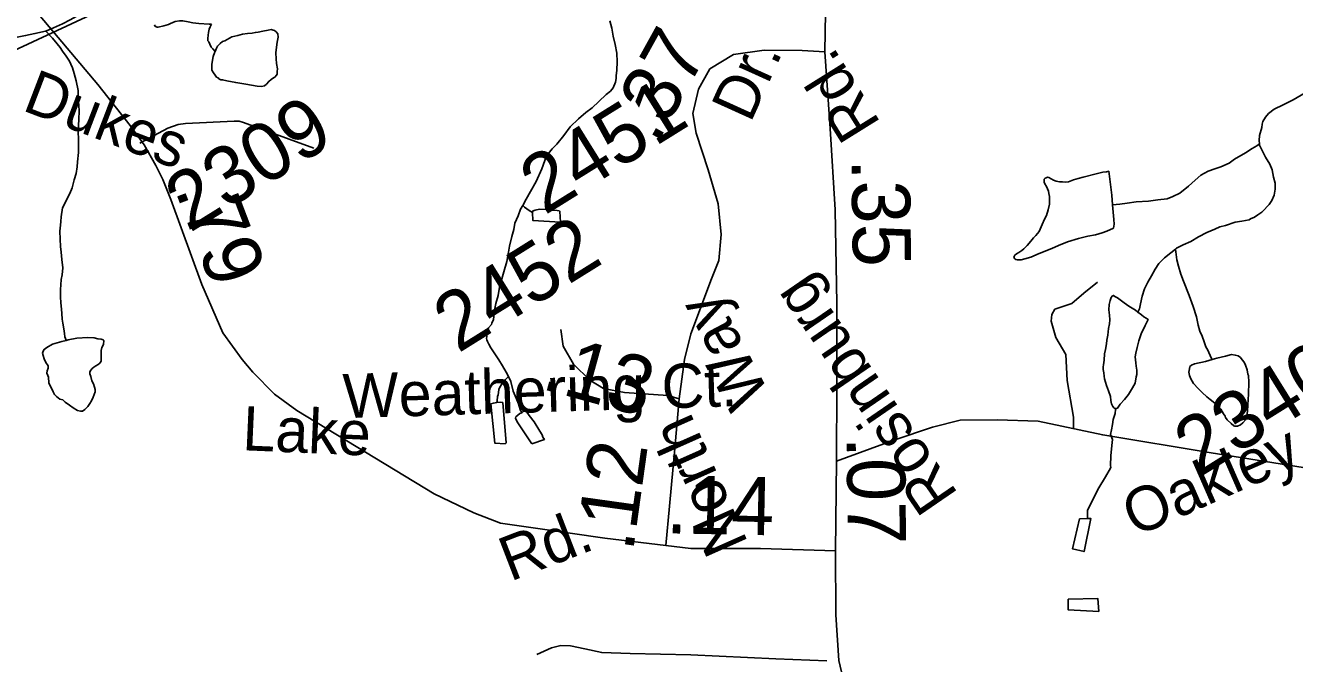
# Model space of a CAD drawing. Extents: x 2001466 to 31450019, y -30647475 to 847247.
# Drawn here: x 2202831 to 2208284, y 773223 to 775966 of the extents above; entities that cross this region are included whole.
import ezdxf

# ---------------------------------------------------------------- set-up
doc = ezdxf.new("R2010")
doc.units = 0
for name, color, linetype in [('Exist Hydrographic Misc Water Feature', 7, 'Continuous'), ('Exist Road Non-System Type 51', 7, 'Continuous'), ('Exist Road Secondary Mileage Hundredths English Label', 7, 'Continuous'), ('Exist Road Secondary Type 51 Attributed', 7, 'Continuous'), ('Exist Road Secondary Type 51 Label', 7, 'Continuous'), ('Exist Road Secondary Type 51 Number Label', 7, 'Continuous')]:
    doc.layers.add(name, color=color, linetype=linetype)

msp = doc.modelspace()

# ---------------------------------------------------------------- linework, layer by layer
at = {"layer": 'Exist Hydrographic Misc Water Feature'}
for points in [[(2203495, 776062.1), (2203112, 776011), (2202780, 775857), (2202489, 775787.6), (2202247.1, 775786), (2201981.9, 775601.2), (2201615.1, 775700.5), (2201489, 775857.4), (2201370.1, 776115.6), (2201087.1, 776160.9), (2200969, 776268.2), (2200901.1, 776519), (2200866, 776709.9)], [(2202921.7, 775942.6), (2202951.8, 775955.1), (2202991.4, 775973.1), (2203023.4, 775989.4), (2203049.2, 776003.7), (2203071.4, 776013.8), (2203093.3, 776025.9), (2203126.7, 776038.2), (2203142.7, 776042.3), (2203165.3, 776042.6), (2203193.2, 776038.4), (2203211, 776036.8)], [(2203385.3, 775967.9), (2203387.6, 775963.9), (2203393.3, 775960.2), (2203397.2, 775958), (2203401.5, 775958.2), (2203425.5, 775964.3), (2203445.6, 775970.2), (2203455.2, 775974.4), (2203475.3, 775982.8), (2203493.2, 775984.9), (2203507.1, 775984.9), (2203531.1, 775980.8), (2203551.4, 775977), (2203577, 775973.5), (2203621.3, 775971.6), (2203631.2, 775971.8)], [(2204968.3, 775191.3), (2204982.3, 775219.2), (2205001.5, 775251.6), (2205025.5, 775295.5), (2205049.5, 775349.9), (2205070.6, 775405.9), (2205094.4, 775435.9), (2205114.3, 775456.1), (2205144, 775492.5), (2205171.7, 775530.6), (2205207.6, 775564.9), (2205239.6, 775590.9), (2205267.1, 775611), (2205294.8, 775639.3), (2205326.5, 775669.4), (2205344.6, 775683.7), (2205356.3, 775697.8), (2205366.3, 775721.8), (2205370.2, 775737.9), (2205370, 775749.7), (2205372.1, 775773.7), (2205373.7, 775809.9), (2205371.7, 775846), (2205365.3, 775883.9), (2205357.1, 775919.5), (2205350.9, 775953.8), (2205342.5, 775985.5)], [(2202796.2, 775915.8), (2202832.1, 775922.1), (2202872.1, 775930.3), (2202917.6, 775940.8), (2202921.7, 775942.6)], [(2202921.7, 775942.6), (2202921.5, 775938.6), (2202935.8, 775923), (2202947.9, 775911.1), (2202968.2, 775886.9), (2202980.3, 775871.3), (2202990.6, 775855.2), (2203006.4, 775833.3), (2203020.7, 775811.7), (2203026.7, 775799.4), (2203033, 775783.4), (2203040.8, 775759.6), (2203049.2, 775727.9), (2203057.4, 775685.6), (2203059.7, 775639.9), (2203062.4, 775599.7), (2203060.3, 775559.8), (2203058.5, 775515.9), (2203058.9, 775470), (2203059.5, 775420), (2203055.8, 775380), (2203054, 775358), (2203050.1, 775329.8), (2203040.2, 775301.6), (2203032.6, 775267.9), (2203022.6, 775243.8), (2203010.9, 775221.7), (2203003.1, 775205.5), (2202991, 775181.7), (2202985.1, 775143.6), (2202983.4, 775123.6), (2202981.6, 775107.2), (2202979.9, 775081.5), (2202980.1, 775047.5), (2202982, 775015.5), (2202984.4, 774991.6), (2202988.5, 774959.7), (2202992.6, 774923.8), (2202989, 774893.6), (2202985.3, 774873.5), (2202983.2, 774851.4), (2202981.6, 774831.4), (2202981.6, 774813.5), (2202981.8, 774799.7), (2202983.8, 774773.9), (2202985.9, 774745.6), (2202988.5, 774727.7), (2202990, 774703.5), (2202992.6, 774685.7), (2202996.5, 774661.6), (2202998.8, 774641.8), (2203001.3, 774627.6), (2203003.3, 774619.6), (2203007, 774611.7)], [(2203631.2, 775971.8), (2203625.4, 775959.7), (2203621.5, 775949.7), (2203617.4, 775935.7), (2203616, 775923.7), (2203615.8, 775909.6), (2203615.8, 775899.4), (2203620.1, 775895.6), (2203624, 775885.6), (2203629.7, 775871.8), (2203636.1, 775865.6), (2203646.3, 775853.9)], [(2203646.3, 775853.9), (2203652.1, 775868), (2203656, 775875.9), (2203668.3, 775887.9), (2203677.7, 775896.2), (2203687.6, 775900), (2203717.7, 775916.5), (2203743.5, 775922.3), (2203763.4, 775928.7), (2203785.4, 775930.6), (2203805.3, 775932.9), (2203819.2, 775934.9), (2203831.5, 775937.1), (2203851.8, 775941.3), (2203873.8, 775945.3), (2203887.7, 775947.6), (2203895.5, 775945.6), (2203901.4, 775943.5), (2203909.4, 775937.5), (2203915.8, 775929.6), (2203918, 775915.4), (2203913.5, 775893.8), (2203909.8, 775871.7), (2203908, 775847.6), (2203908.4, 775821.6), (2203910.7, 775801.8), (2203914.6, 775779.7), (2203912.5, 775767.8), (2203912.7, 775755.6), (2203910.7, 775751.9), (2203902.7, 775743.8), (2203896.9, 775739.8), (2203886.9, 775733.6), (2203877, 775725.3), (2203867, 775713.5), (2203858.8, 775705.4), (2203845.2, 775703.3), (2203827.4, 775705.2), (2203778.8, 775713), (2203735.1, 775720.4), (2203696.8, 775728.2), (2203678.7, 775732.1), (2203670.7, 775732.1), (2203663, 775736.2), (2203658.9, 775740), (2203652.7, 775743.8), (2203647, 775752), (2203638.8, 775761.7), (2203632.6, 775774), (2203632.6, 775783.7), (2203632.8, 775797.9), (2203634.7, 775815.9), (2203638.6, 775831.9), (2203644.1, 775847.7), (2203646.3, 775853.9)], [(2208133.3, 775457.3), (2208131.5, 775470.9), (2208132.9, 775493), (2208142.9, 775527.2), (2208144.8, 775541.1), (2208148.5, 775553.1), (2208158.7, 775571.1), (2208172.5, 775587.2), (2208196.2, 775605.5), (2208235.8, 775623.9), (2208277.9, 775646), (2208329.7, 775676.7)], [(2207501.5, 775194.8), (2207533.3, 775196.9), (2207565.5, 775201.4), (2207603, 775207.5), (2207657, 775209.9), (2207696.7, 775216.1), (2207736.9, 775220.6), (2207760.7, 775230.8), (2207790.9, 775244.9), (2207828.4, 775274.9), (2207856.7, 775301.1), (2207882.1, 775321.6), (2207912.5, 775339.7), (2207942.2, 775349.8), (2207968, 775358.1), (2208003.5, 775374.2), (2208025.6, 775390.3), (2208073.4, 775418.8), (2208101.5, 775436.9), (2208121.4, 775448.9), (2208133.3, 775457.3)], [(2207772.4, 775004.7), (2207776.5, 775008.9), (2207806, 775023.1), (2207838.2, 775037.3), (2207872.1, 775057.4), (2207907.9, 775075.5), (2207941.8, 775089.9), (2207963.7, 775099.9), (2207987.7, 775106), (2208029.7, 775120.4), (2208057.6, 775124.7), (2208089.2, 775130.9), (2208095.4, 775135.2), (2208111.8, 775141.2), (2208126.9, 775151.1), (2208143.1, 775163.3), (2208155.2, 775175.2), (2208166.9, 775187.3), (2208174.7, 775195.4), (2208187, 775213.4), (2208196.7, 775235.5), (2208200.8, 775261.7), (2208200.8, 775287.6), (2208194, 775313.8), (2208187.8, 775345.6), (2208177.8, 775369.4), (2208159.7, 775399.3), (2208133.1, 775451.2), (2208133.3, 775457.3)], [(2207501.5, 775194.8), (2207507.9, 775131), (2207509.7, 775110.9), (2207506, 775094.8), (2207478, 775080.8), (2207458.1, 775074.4), (2207428.3, 775066.4), (2207396.3, 775060.3), (2207356.4, 775050.1), (2207308.4, 775035.4), (2207270.4, 775019.2), (2207240.7, 775007.1), (2207187, 774984.8), (2207150.9, 774970.4), (2207125.1, 774962.1), (2207109.1, 774958), (2207098.8, 774958.3), (2207093.3, 774958), (2207086.7, 774960.2), (2207082.8, 774962), (2207078.7, 774967.8), (2207078.9, 774971.9), (2207083, 774978.1), (2207089.2, 774984.1), (2207099, 774989.9), (2207112.8, 774998), (2207120.7, 775006.1), (2207134.7, 775020.3), (2207150.5, 775038.6), (2207162.6, 775052.6), (2207172.2, 775062.5), (2207186.4, 775080.6), (2207199.9, 775110.6), (2207209.9, 775133), (2207217.7, 775148.9), (2207225.5, 775172.8), (2207231.7, 775197.1), (2207231.1, 775217), (2207231.3, 775230.8), (2207229, 775242.9), (2207227, 775253), (2207223.1, 775262.9), (2207218.8, 775272.9), (2207211, 775284.6), (2207208.9, 775292.6), (2207208.5, 775298.7), (2207208.7, 775304.8), (2207212.4, 775308.7), (2207216.5, 775310.9), (2207222.5, 775312.9), (2207228.4, 775312.8), (2207238.4, 775306.8), (2207248.5, 775301.2), (2207260.6, 775297), (2207274.7, 775293.2), (2207286.8, 775293.4), (2207298.7, 775291.6), (2207312.7, 775293.6), (2207334.4, 775301.6), (2207354.7, 775307.9), (2207376.4, 775314), (2207432.4, 775328.2), (2207460.1, 775334.6), (2207476.3, 775336.6), (2207485.9, 775338.8), (2207499.1, 775236.6), (2207501.5, 775194.8)], [(2204907.2, 774457), (2204897, 774475.1), (2204880.8, 774502.7), (2204865.2, 774528.6), (2204830.5, 774580.5), (2204822.5, 774596.3), (2204816.2, 774606.6), (2204814.3, 774614.2), (2204812.5, 774620.1), (2204814.1, 774628.4), (2204814.3, 774636.5), (2204813.9, 774642.2), (2204816.2, 774650.4), (2204817.8, 774658.3), (2204821.7, 774666.6), (2204834, 774680.6), (2204835.6, 774686.4), (2204841.8, 774702.5), (2204847.5, 774742.6), (2204853.1, 774770.6), (2204863.1, 774804.8), (2204868.7, 774840.9), (2204880.6, 774886.9), (2204886.5, 774906.7), (2204900.2, 774950.9), (2204907.6, 774990.8), (2204911.5, 775016.9), (2204921.2, 775058.9), (2204929.2, 775088.9), (2204934.7, 775115.2), (2204948.6, 775147.2), (2204958.3, 775175.4), (2204968.3, 775191.3)], [(2204968.3, 775191.3), (2204976.1, 775185.3), (2204986.4, 775177.3), (2205000.3, 775167.4), (2205010.4, 775161.4)], [(2205010.4, 775161.4), (2205010.6, 775167.5), (2205022.2, 775171.8), (2205040.3, 775175.6), (2205082.1, 775174.1), (2205096.3, 775172), (2205116, 775170.2), (2205124.2, 775168.2), (2205128.1, 775166.3), (2205130.7, 775120.6), (2205010.8, 775127.7), (2205010.4, 775161.4)], [(2207610.4, 774733.8), (2207618.4, 774747.6), (2207622.5, 774769.7), (2207629.9, 774801.9), (2207639.9, 774834), (2207653.5, 774862), (2207669.3, 774890), (2207685.3, 774918), (2207700.8, 774942.4), (2207724.8, 774966.4), (2207752.3, 774988.6), (2207772.4, 775004.7)], [(2207929.7, 774529.8), (2207927.8, 774534.2), (2207915.5, 774559.9), (2207911.2, 774569.9), (2207903.4, 774583.7), (2207895.2, 774605.6), (2207886.8, 774629.6), (2207877, 774651.8), (2207870.6, 774677.5), (2207862.6, 774713.6), (2207848.3, 774757.5), (2207831.5, 774805.5), (2207807.3, 774867.1), (2207795.4, 774896.9), (2207784.9, 774931), (2207778.8, 774958.7), (2207774.9, 774980.8), (2207772.4, 775004.7)], [(2207515.3, 774319.4), (2207509.5, 774321.1), (2207503.4, 774327.3), (2207497.2, 774339.2), (2207495, 774353.3), (2207492.7, 774371), (2207484.9, 774395), (2207476.9, 774418.9), (2207468.3, 774447), (2207466.7, 774459), (2207464.2, 774472.7), (2207462.4, 774486.8), (2207462.2, 774499), (2207464, 774506.8), (2207466.1, 774526.8), (2207467.7, 774555), (2207471.6, 774573), (2207475.5, 774596.8), (2207477.3, 774612.7), (2207481.4, 774634.8), (2207484.7, 774662.7), (2207489, 774682.8), (2207490.7, 774700.8), (2207488.6, 774721), (2207486.6, 774742.8), (2207488, 774766.9), (2207492.5, 774782.8), (2207496, 774796.9), (2207500.1, 774802.8), (2207506, 774805.1), (2207512, 774801), (2207523.9, 774795.1), (2207552.2, 774773.5), (2207572.3, 774759.5), (2207600.8, 774741.8), (2207610.4, 774733.8)], [(2207610.4, 774733.8), (2207626.4, 774721.7), (2207636.5, 774714), (2207646.5, 774708), (2207654.5, 774702), (2207652.7, 774696.2), (2207642.8, 774675.7), (2207625, 774639.9), (2207614.9, 774609.8), (2207607.7, 774581.7), (2207601.6, 774557.8), (2207599.8, 774541.9), (2207601.8, 774515.7), (2207604.3, 774501.9), (2207606.3, 774483.7), (2207606.3, 774465.9), (2207604.1, 774455.7), (2207598.7, 774427.7), (2207588.5, 774407.7), (2207571, 774379.5), (2207553, 774357.5), (2207535.2, 774337.5), (2207523.1, 774321.4), (2207519, 774319.2), (2207515.3, 774319.4)], [(2203007, 774611.7), (2203015, 774613.8), (2203052.9, 774622.2), (2203099.3, 774624.6), (2203127, 774622.8), (2203142.9, 774618.8), (2203157.1, 774617.1), (2203165.3, 774615), (2203168.8, 774610.9), (2203166.9, 774594.9), (2203159.1, 774581.1), (2203157.1, 774568.8), (2203157.3, 774557), (2203157.3, 774536.7), (2203157.5, 774522.9), (2203151.6, 774514.8), (2203143.8, 774508.7), (2203133.9, 774502.9), (2203125.5, 774496.9), (2203117.7, 774490.7), (2203111.8, 774484.8), (2203108.1, 774476.4), (2203108.1, 774468.7), (2203112.2, 774456.7), (2203116.3, 774438.7), (2203124.3, 774424.9), (2203128.4, 774410.9), (2203130.4, 774400.8), (2203130.4, 774390.7), (2203123.1, 774368.7), (2203114.9, 774352.8), (2203108.5, 774340.8), (2203098.9, 774328.5), (2203092.9, 774320.5), (2203087.2, 774314.4), (2203076.7, 774308.3), (2203068.7, 774308.3), (2203055, 774310.4), (2203036.9, 774322), (2203020.7, 774334.2), (2203002.7, 774345.9), (2202992.8, 774355.9), (2202978.7, 774359.7), (2202965, 774371.5), (2202957, 774379.6), (2202950.4, 774391.5), (2202932.2, 774429.5), (2202930.1, 774453.4), (2202928, 774461.4), (2202923.7, 774471.4), (2202924.2, 774481.5), (2202929.5, 774493.2), (2202929.7, 774497.3), (2202929.5, 774503.4), (2202919.8, 774517.4), (2202911.4, 774533.3), (2202907.5, 774547.3), (2202905.3, 774557.3), (2202907.5, 774565.1), (2202911.4, 774573.1), (2202923.3, 774581.4), (2202947.3, 774595.6), (2202987.3, 774607.8), (2203007, 774611.7)], [(2207929.7, 774529.8), (2207901.6, 774521.9), (2207854, 774511.6), (2207841.9, 774505.4), (2207834.1, 774499.2), (2207832.1, 774489.4), (2207830, 774475.5), (2207832.5, 774461.3), (2207838.2, 774447.5), (2207850.5, 774427.4), (2207870.4, 774405.7), (2207886.8, 774387.8), (2207906.9, 774369.8), (2207921.1, 774357.9), (2207941, 774342.3), (2207949, 774336.2), (2207967.2, 774316.4), (2207979.3, 774296.4), (2207985.7, 774286.5), (2207987.7, 774280.5), (2207995.3, 774270.8), (2208011.3, 774254.6), (2208023.8, 774244.6), (2208027.7, 774242.8), (2208032, 774243), (2208039.6, 774243), (2208051.7, 774248.9), (2208061.5, 774257.2), (2208073.6, 774271.2), (2208079.2, 774289), (2208081.4, 774307.3), (2208083.1, 774335.1), (2208086.8, 774381.1), (2208088.2, 774433.2), (2208086.1, 774461.2), (2208083.7, 774467.2), (2208080, 774485.2), (2208073.4, 774505.2), (2208067.7, 774519.1), (2208059.5, 774528.8), (2208051.9, 774538.9), (2208041.4, 774545), (2208029.7, 774548.8), (2208013.5, 774550.8), (2207987.3, 774544.6), (2207949.8, 774536.1), (2207929.7, 774529.8)], [(2204907.2, 774457), (2204901.5, 774450.9), (2204893.3, 774442.8), (2204879.7, 774427), (2204869.7, 774410.7), (2204866, 774400.7), (2204863.9, 774388.8), (2204861.9, 774378.6), (2204860.1, 774370.7), (2204858, 774352.8), (2204856.2, 774345)], [(2204907.2, 774457), (2204917.5, 774435.1), (2204927.7, 774393.4), (2204935.7, 774373.1), (2204950.1, 774339.3), (2204952.1, 774329.3), (2204958.1, 774311.3), (2204962.8, 774305.4), (2204964.6, 774301.4)], [(2204893.3, 774167), (2204848.2, 774171), (2204830.5, 774338.7), (2204842.2, 774342.6), (2204856.2, 774345)], [(2204856.2, 774345), (2204872.4, 774347), (2204882.2, 774345.1), (2204897, 774171.3), (2204893.3, 774167)], [(2205007.3, 774167.6), (2204944.7, 774261.4), (2204936.3, 774277.3), (2204938.6, 774283.4), (2204956.2, 774297.4), (2204964.6, 774301.4)], [(2204964.6, 774301.4), (2204970.4, 774305.8), (2204980.2, 774311.6), (2204982.7, 774307.6), (2204996.2, 774289.7), (2205016.7, 774261.9), (2205041.1, 774222.1), (2205051.2, 774206), (2205055.1, 774196.1), (2205061.4, 774186.2), (2205007.3, 774167.6)], [(2207502.1, 774185.5), (2207493.9, 774207.8), (2207497.8, 774228.3), (2207501.7, 774250.9), (2207505.4, 774271.4), (2207513.6, 774297.3), (2207515.3, 774315.3), (2207515.3, 774319.4)], [(2207394.5, 773846.8), (2207394.5, 773874.8), (2207394.1, 773880.9), (2207416, 773925.1), (2207443.7, 773978.9), (2207471.4, 774025.4), (2207492.9, 774063.5), (2207495, 774067.3), (2207492.9, 774073.3), (2207494.8, 774117.2), (2207500.3, 774173.6), (2207502.1, 774185.5)], [(2207394.5, 773846.8), (2207360.5, 773844.6), (2207329.5, 773716.6), (2207379.7, 773704.6), (2207408.4, 773846.7), (2207394.5, 773846.8)], [(2207310.8, 773500.4), (2207438.8, 773503.4), (2207443.1, 773447.5), (2207311.2, 773454.5), (2207310.8, 773500.4)]]:
    msp.add_lwpolyline(points, dxfattribs=at)
at = {"layer": 'Exist Road Non-System Type 51'}
for points in [[(2204070.9, 775437.8), (2203768.9, 775547.9), (2203749.5, 775554.4), (2203727.9, 775554.4), (2203518.6, 775543.6), (2203488.4, 775539.3), (2203443.1, 775524.2), (2203323.1, 775459.5)], [(2207437.7, 774862.9), (2207379.2, 774814.8), (2207326.7, 774771.3), (2207254.6, 774745.7), (2207241.1, 774723.2), (2207238.1, 774694.7), (2207259.1, 774624.1), (2207301.1, 774552), (2207307.1, 774439.3), (2207334.2, 774281.6), (2207334.2, 774232.3)], [(2206275.2, 773234.4), (2206056.2, 773244), (2205691, 773260.7), (2205429.1, 773266), (2205307.3, 773270.5), (2205235.6, 773286), (2205173.9, 773299.3), (2205131.9, 773300.1), (2205091.7, 773291), (2205029.2, 773262.3)]]:
    msp.add_lwpolyline(points, dxfattribs=at)
at = {"layer": 'Exist Road Secondary Type 51 Attributed'}
for points in [[(2206311.2, 776583.8), (2206294.3, 776366.3), (2206270.2, 776104.1), (2206266.5, 775852.8)], [(2205583.2, 773730.3), (2205320.6, 773761.7), (2205023.4, 773805.7), (2204872.7, 773826.6), (2204757.6, 773870.6), (2204588.1, 773952.3), (2203997.7, 774311.4), (2203900.9, 774380.5), (2203808.2, 774475.3), (2203762.7, 774530.6), (2203679.8, 774645.2), (2203589, 774852.5), (2203456.8, 775217.9), (2203421.2, 775302.9), (2203391.6, 775364.1), (2203342.3, 775453), (2203281.1, 775535.9), (2203142.9, 775711.7), (2202661.2, 776282.5), (2202589.7, 776361.1)], [(2206266.5, 775852.8), (2206169.2, 775858.1), (2206004.9, 775859.1), (2205873.6, 775840.3), (2205772.1, 775778.5), (2205723.9, 775691.6), (2205698.8, 775587.9), (2205713, 775503.1), (2205765.3, 775345), (2205807.1, 775199.4), (2205821.3, 775067.5), (2205810.8, 774955.4), (2205778.4, 774876.9), (2205689.9, 774640.3), (2205662.7, 774529.3), (2205640.8, 774360.7)], [(2206266.5, 775852.8), (2206289.5, 775523), (2206310.4, 775173.2), (2206317.8, 774771.1), (2206317.8, 774419.3), (2206316.7, 774092.6)], [(2205640.8, 774360.7), (2205591.1, 774375.3), (2205405.8, 774387.9), (2205314.8, 774405.7), (2205256.2, 774441.3), (2205186.1, 774510.4), (2205142.2, 774587.9), (2205131.7, 774659.1)], [(2205640.8, 774360.7), (2205621.9, 774147.1), (2205598.9, 773899.9), (2205583.2, 773730.3)], [(2206316.7, 774092.6), (2206562.6, 774182.7), (2206728, 774239.2), (2206847.2, 774268.5), (2207006.3, 774270.6), (2207182.1, 774264.3), (2207460.4, 774205.7), (2207926.1, 774128.2), (2208321.6, 774065.4), (2208564.4, 773996.3), (2208696.2, 773941.8), (2208844.8, 773847.6), (2208991.3, 773721.9), (2209118.9, 773615.1), (2209316.7, 773502), (2209701.8, 773313.5), (2210170.6, 773093.6), (2210448.9, 772955.4), (2210763.9, 772773.2), (2211159.4, 772545), (2211345.7, 772431.9), (2211496.3, 772291.5), (2211626.6, 772153.7)], [(2206316.7, 774092.6), (2206311.5, 773707.3)], [(2206311.5, 773707.3), (2205989.2, 773717.7), (2205689.9, 773717.7), (2205583.2, 773730.3)], [(2206311.5, 773707.3), (2206313.6, 773432.9), (2206326.1, 773236.1), (2206362.8, 773079), (2206444.4, 772930.3), (2206597.2, 772704.1), (2206897.5, 772255.9), (2207035.6, 772048.6), (2207123.5, 771887.4), (2207335.9, 771424.5), (2207461.5, 771206.7), (2207690.6, 770875.8), (2207885.3, 770586.8), (2208018.9, 770370.5)]]:
    msp.add_lwpolyline(points, dxfattribs=at)

# ---------------------------------------------------------------- texts
at = {"layer": 'Exist Road Secondary Mileage Hundredths English Label'}
for s, rotation, p in [('.37', 61.0436, (2205544, 775451)), ('.35', 270.8764, (2206380.3, 775391.3)), ('.79', 290.8459, (2203472.7, 775259.4)), ('.13', 344.5904, (2205041.9, 774405.5)), ('.12', 82.0476, (2205441.7, 773700)), ('.07', 270.695, (2206359.8, 774198.2)), ('.14', 358.8811, (2205582, 773783.1))]:
    msp.add_text(s, height=250, rotation=rotation, dxfattribs=at).set_placement(p)
at = {"layer": 'Exist Road Secondary Type 51 Label'}
for s, rotation, p in [('Dr.', 65.6204, (2205946.3, 775542.9)), ('Rd.', 121.918, (2206509, 775543.8)), ('Dukes', 339.0593, (2202812.6, 775602.7)), ('Rosinburg', 124.491, (2206842.2, 773950.5)), ('Way', 117.7011, (2206030.8, 774381.4)), ('Weathering Ct.', 1.76, (2204198.1, 774277.5)), ('Lake', 357.5218, (2203761.2, 774140.2)), ('North', 113.9656, (2205938.3, 773740.4)), ('Oakley', 23.6557, (2207599, 773766.2)), ('Rd.', 21.0983, (2204914.6, 773574.6))]:
    msp.add_text(s, height=190, rotation=rotation, dxfattribs=at).set_placement(p)
at = {"layer": 'Exist Road Secondary Type 51 Number Label'}
for s, p in [('2451', (2205061.8, 775148)), ('2309', (2203536.9, 775072.4)), ('2452', (2204690, 774554.8)), ('2340', (2207872.7, 774020.1))]:
    msp.add_text(s, height=250, rotation=31.918, dxfattribs=at).set_placement(p)

doc.saveas('drawing.dxf')
